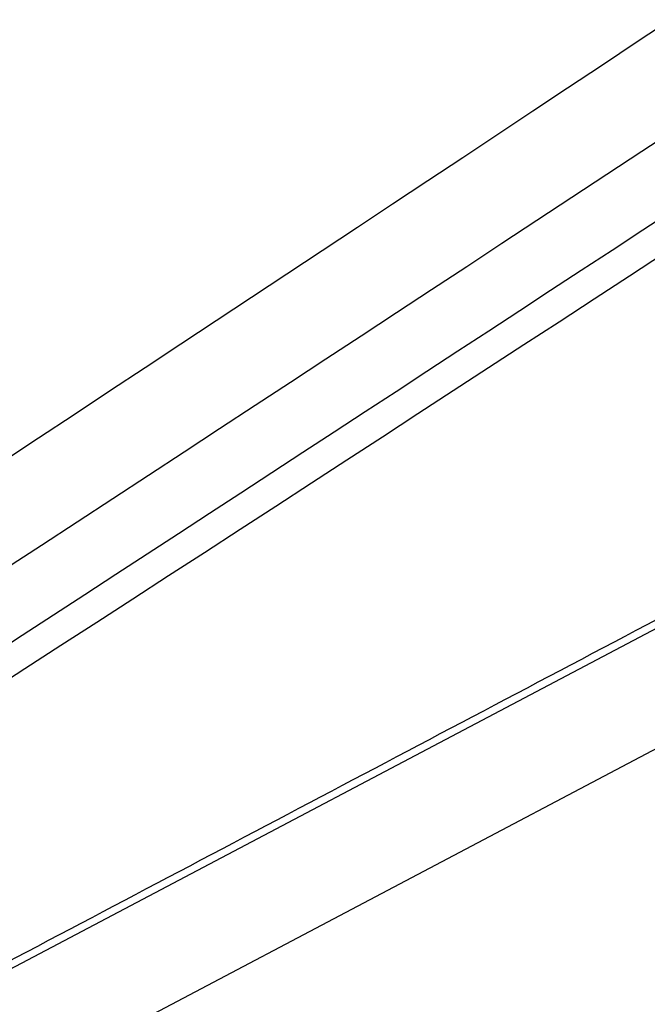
# Model space of a CAD drawing. Header units: millimetres. Extents: x -445 to 449, y -417 to 415.
# Tile 440 of 656: x -161.68 to -156.99, y -201.05 to -193.69. Entities that reach past the tile are written whole.
import ezdxf

# ---------------------------------------------------------------- set-up
doc = ezdxf.new("R2010")
doc.units = ezdxf.units.MM
doc.header["$MEASUREMENT"] = 0
doc.layers.add('Default', color=7, linetype='Continuous', true_color=0x000000)

msp = doc.modelspace()

# ---------------------------------------------------------------- linework, layer by layer
at = {"layer": 'Default', "color": 9, "true_color": 0xbfbfbf}
for p, q in [((-179.0864, -209.9413, -931.8565), (-93.5539, -164.7783, -984.4093)), ((-93.1518, -165.466, -984.3459), (-178.6843, -210.629, -931.793))]:
    msp.add_line(p, q, dxfattribs=at)
at = {"layer": 'Default', "color": 9, "true_color": 0xbfbfbf, "extrusion": (0.839785, 0.468295, -0.274702)}
for centre, radius, start, end in [((-82.5275, -800.1423, -49.7466), 81, 13.441897, 157.669756), ((-82.5275, -800.1423, -48.7466), 80, 10.889447, 157.764801), ((-82.5275, -800.1423, -50.7466), 80, 10.717106, 160.108605), ((-82.5275, -800.1423, -49.7466), 79, 10.84081, 160.367444)]:
    msp.add_arc(centre, radius, start, end, dxfattribs=at)
at = {"layer": 'Default', "color": 9, "true_color": 0xbfbfbf}
for points, knots in [([(-89.2007, -145.2948, -795.8489), (-91.735, -148.0228, -809.3514), (-95.6539, -151.5081, -822.293), (-105.9504, -159.7811, -846.698), (-112.3411, -164.5785, -858.1827), (-127.2052, -175.2162, -879.2721), (-135.6201, -181.0167, -888.8135), (-153.971, -193.3092, -905.7416), (-163.9072, -199.8014, -913.1278), (-174.3742, -206.4999, -919.3924)], [709.935271, 709.935271, 709.935271, 709.935271, 752.393427, 752.393427, 794.836466, 794.836466, 837.156724, 837.156724, 879.495751, 879.495751, 879.495751, 879.495751]), ([(-177.0497, -206.9376, -915.0678), (-164.8013, -199.0305, -907.7323), (-142.1913, -184.0616, -890.1327), (-117.8657, -166.847, -859.1089), (-102.1091, -154.5684, -826.7284), (-96.1884, -149.1421, -805.7122), (-94.1546, -146.9534, -794.9563)], [-189.353565, -189.353565, -189.353565, -189.353565, -142.168743, -94.983921, -59.595304, -24.206688, -24.206688, -24.206688, -24.206688]), ([(-93.8806, -147.9368, -794.8248), (-95.9113, -150.115, -805.5602), (-101.823, -155.5084, -826.5453), (-117.5627, -167.6981, -858.9028), (-141.8844, -184.7843, -889.9418), (-164.5132, -199.6433, -907.5746), (-176.7775, -207.4933, -914.9287)], [0.016308, 0.016308, 0.016308, 0.016308, 35.008572, 70.017144, 116.695241, 163.373337, 163.373337, 163.373337, 163.373337]), ([(-93.1538, -148.6651, -794.7984), (-95.1935, -150.8437, -805.5551), (-101.1356, -156.2334, -826.5747), (-116.9587, -168.3981, -858.9657), (-141.3948, -185.4237, -890.0069), (-164.1121, -200.2091, -907.6235), (-176.4196, -208.0153, -914.9684)], [-1314.671432, -1314.671432, -1314.671432, -1314.671432, -1279.282813, -1243.894194, -1196.709369, -1149.524555, -1149.524555, -1149.524555, -1149.524555])]:
    msp.add_open_spline(points, degree=3, knots=knots, dxfattribs=at)
msp.add_open_spline([(-175.1133, -207.7802, -928.5813), (-133.513, -185.8143, -954.1413), (-91.9126, -163.8485, -979.7014)], degree=2, dxfattribs=at)

doc.saveas('drawing.dxf')
